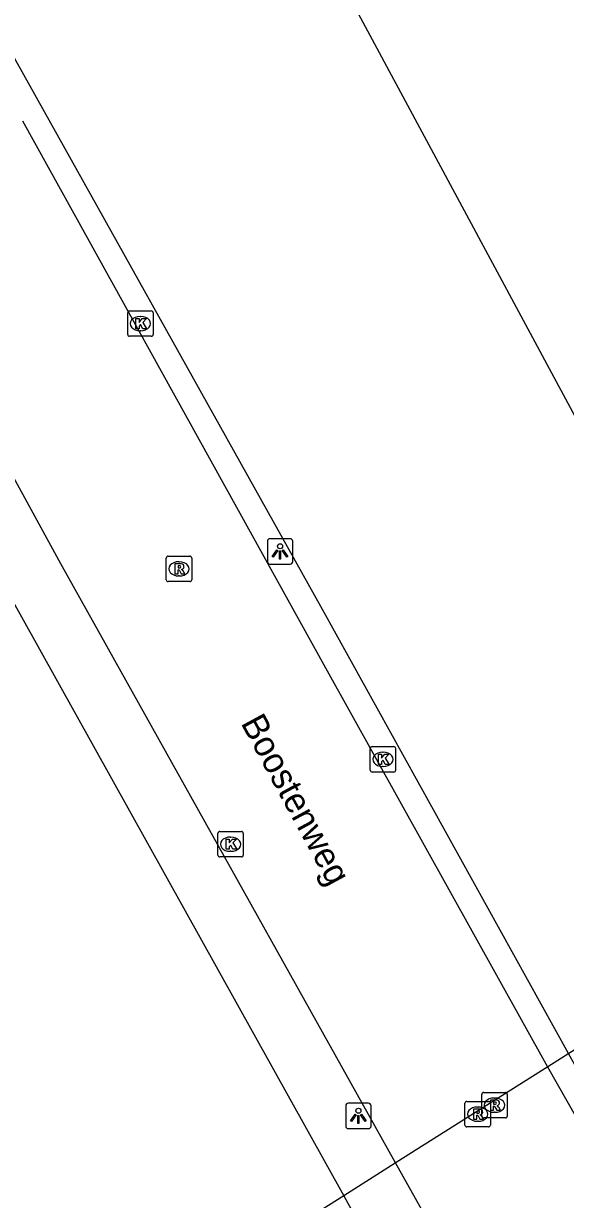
# Model space of a CAD drawing. Extents: x 159353 to 160616, y 385893 to 387321.
# Drawn here: x 160492.81 to 160514.12, y 386436.61 to 386482.83 of the extents above; entities that cross this region are included whole.
import ezdxf

# ---------------------------------------------------------------- set-up
doc = ezdxf.new("R2010")
doc.units = 0
for name, color, linetype in [('IMGEO_Duiker', 7, 'Continuous'), ('IMGEO_Groenvoorziening', 7, 'Continuous'), ('IMGEO_Kolk', 7, 'Continuous'), ('IMGEO_Lichtpunt', 7, 'Continuous'), ('IMGEO_Openbare_ruimte_label', 7, 'Continuous'), ('IMGEO_Rijbaan_lokaal_open', 7, 'Continuous'), ('IMGEO_Rioolput', 7, 'Continuous'), ('IMGEO_Voetpad_open', 7, 'Continuous')]:
    doc.layers.add(name, color=color, linetype=linetype)

msp = doc.modelspace()

# ---------------------------------------------------------------- linework, layer by layer
at = {"layer": 'IMGEO_Duiker'}
msp.add_lwpolyline([(160517.528, 386444.42), (160517.387, 386444.331), (160517.26, 386444.251), (160516.242, 386443.608), (160514.5, 386442.508), (160513.671, 386441.984), (160507.706, 386438.218), (160505.396, 386436.759), (160502.884, 386435.174), (160502.579, 386434.98), (160502.449, 386434.899), (160502.342, 386434.831)], dxfattribs=at)
at = {"layer": 'IMGEO_Groenvoorziening'}
msp.add_lwpolyline([(160516.169, 386464.269), (160495.304, 386503.038), (160492.847, 386530.451)], dxfattribs=at)
at = {"layer": 'IMGEO_Kolk'}
for p, q in [((160496.903, 386470.607), (160496.903, 386471.459)), ((160496.978, 386471.533), (160497.83, 386471.533)), ((160497.904, 386471.459), (160497.904, 386470.607)), ((160497.391, 386471.313), (160497.416, 386471.313)), ((160497.83, 386470.533), (160496.978, 386470.533)), ((160497.414, 386470.753), (160497.389, 386470.753)), ((160506.438, 386453.484), (160506.438, 386454.336)), ((160506.513, 386454.41), (160507.365, 386454.41)), ((160507.439, 386454.336), (160507.439, 386453.484)), ((160506.926, 386454.19), (160506.951, 386454.19)), ((160507.365, 386453.41), (160506.513, 386453.41)), ((160506.949, 386453.63), (160506.924, 386453.63)), ((160500.522, 386451.073), (160501.374, 386451.073)), ((160500.447, 386450.147), (160500.447, 386450.999)), ((160500.935, 386450.853), (160500.96, 386450.853)), ((160501.448, 386450.999), (160501.448, 386450.147)), ((160500.958, 386450.293), (160500.933, 386450.293)), ((160501.374, 386450.073), (160500.522, 386450.073))]:
    msp.add_line(p, q, dxfattribs=at)
for points in [[(160496.903, 386470.607), (160496.903, 386471.459)], [(160496.978, 386471.533), (160497.83, 386471.533)], [(160497.904, 386471.459), (160497.904, 386470.607)], [(160497.224, 386471.233), (160497.347, 386471.233), (160497.347, 386471.082), (160497.477, 386471.233), (160497.641, 386471.233), (160497.495, 386471.082), (160497.648, 386470.833), (160497.496, 386470.833), (160497.411, 386470.997), (160497.347, 386470.93), (160497.347, 386470.833), (160497.224, 386470.833), (160497.224, 386471.233)], [(160497.83, 386470.533), (160496.978, 386470.533)], [(160506.438, 386453.484), (160506.438, 386454.336)], [(160506.513, 386454.41), (160507.365, 386454.41)], [(160507.439, 386454.336), (160507.439, 386453.484)], [(160506.759, 386454.11), (160506.882, 386454.11), (160506.882, 386453.959), (160507.012, 386454.11), (160507.176, 386454.11), (160507.03, 386453.959), (160507.183, 386453.71), (160507.031, 386453.71), (160506.946, 386453.874), (160506.882, 386453.807), (160506.882, 386453.71), (160506.759, 386453.71), (160506.759, 386454.11)], [(160507.365, 386453.41), (160506.513, 386453.41)], [(160500.522, 386451.073), (160501.374, 386451.073)], [(160500.447, 386450.147), (160500.447, 386450.999)], [(160500.768, 386450.773), (160500.891, 386450.773), (160500.891, 386450.622), (160501.021, 386450.773), (160501.185, 386450.773), (160501.039, 386450.622), (160501.192, 386450.373), (160501.04, 386450.373), (160500.955, 386450.537), (160500.891, 386450.47), (160500.891, 386450.373), (160500.768, 386450.373), (160500.768, 386450.773)], [(160501.448, 386450.999), (160501.448, 386450.147)], [(160501.374, 386450.073), (160500.522, 386450.073)]]:
    msp.add_lwpolyline(points, dxfattribs=at)
for centre, start, end in [((160496.98, 386471.457), 91.552, 178.448), ((160496.98, 386471.457), 91.552, 178.448), ((160497.828, 386471.457), 1.552, 88.448), ((160497.828, 386471.457), 1.552, 88.448), ((160496.98, 386470.609), 181.552, 268.448), ((160496.98, 386470.609), 181.552, 268.448), ((160497.828, 386470.609), 271.552, 358.448), ((160497.828, 386470.609), 271.552, 358.448), ((160506.515, 386454.334), 91.552, 178.448), ((160506.515, 386454.334), 91.552, 178.448), ((160507.363, 386454.334), 1.552, 88.448), ((160507.363, 386454.334), 1.552, 88.448), ((160506.515, 386453.486), 181.552, 268.448), ((160506.515, 386453.486), 181.552, 268.448), ((160507.363, 386453.486), 271.552, 358.448), ((160507.363, 386453.486), 271.552, 358.448), ((160500.524, 386450.997), 91.552, 178.448), ((160500.524, 386450.997), 91.552, 178.448), ((160501.372, 386450.997), 1.552, 88.448), ((160501.372, 386450.997), 1.552, 88.448), ((160500.524, 386450.149), 181.552, 268.448), ((160500.524, 386450.149), 181.552, 268.448), ((160501.372, 386450.149), 271.552, 358.448), ((160501.372, 386450.149), 271.552, 358.448)]:
    msp.add_arc(centre, 0.0765, start, end, dxfattribs=at)
for centre, major_axis, ratio, start_param, end_param in [((160497.39, 386471.033), (-0.387, 0.002), 0.722429, 4.712389, 7.853982), ((160497.415, 386471.033), (-0.39, 0.002), 0.717154, 1.570796, 4.712389), ((160506.925, 386453.91), (-0.387, 0.002), 0.722429, 4.712389, 7.853982), ((160506.95, 386453.91), (-0.39, 0.002), 0.717154, 1.570796, 4.712389), ((160500.934, 386450.573), (-0.387, 0.002), 0.722429, 4.712389, 7.853982), ((160500.959, 386450.573), (-0.39, 0.002), 0.717154, 1.570796, 4.712389)]:
    msp.add_ellipse(centre, major_axis=major_axis, ratio=ratio, start_param=start_param, end_param=end_param, dxfattribs=at)
at = {"layer": 'IMGEO_Lichtpunt'}
for p, q in [((160502.394, 386462.484), (160502.394, 386461.677)), ((160502.394, 386462.484), (160502.394, 386461.677)), ((160503.296, 386462.579), (160502.488, 386462.579)), ((160503.296, 386462.579), (160502.488, 386462.579)), ((160503.39, 386461.677), (160503.39, 386462.484)), ((160503.39, 386461.677), (160503.39, 386462.484)), ((160502.488, 386461.583), (160503.296, 386461.583)), ((160502.488, 386461.583), (160503.296, 386461.583)), ((160505.474, 386440.299), (160505.474, 386439.492)), ((160505.474, 386440.299), (160505.474, 386439.492)), ((160506.376, 386440.394), (160505.568, 386440.394)), ((160506.376, 386440.394), (160505.568, 386440.394)), ((160506.47, 386439.492), (160506.47, 386440.299)), ((160506.47, 386439.492), (160506.47, 386440.299)), ((160505.568, 386439.398), (160506.376, 386439.398)), ((160505.568, 386439.398), (160506.376, 386439.398))]:
    msp.add_line(p, q, dxfattribs=at)
for points in [[(160502.768, 386462.148), (160502.807, 386462.12), (160502.619, 386461.858), (160502.581, 386461.885), (160502.768, 386462.148)], [(160502.87, 386462.1), (160502.917, 386462.1), (160502.917, 386461.778), (160502.87, 386461.778), (160502.87, 386462.1)], [(160502.98, 386462.12), (160503.018, 386462.147), (160503.205, 386461.885), (160503.166, 386461.857), (160502.98, 386462.12)], [(160505.848, 386439.963), (160505.887, 386439.935), (160505.699, 386439.673), (160505.661, 386439.7), (160505.848, 386439.963)], [(160505.95, 386439.915), (160505.997, 386439.915), (160505.997, 386439.593), (160505.95, 386439.593), (160505.95, 386439.915)], [(160506.06, 386439.935), (160506.098, 386439.962), (160506.285, 386439.7), (160506.246, 386439.672), (160506.06, 386439.935)]]:
    msp.add_lwpolyline(points, dxfattribs=at)
for centre in [(160502.893, 386462.282), (160505.973, 386440.097)]:
    msp.add_circle(centre, 0.0994, dxfattribs=at)
for centre, start, end in [((160502.488, 386462.484), 90, 180), ((160502.488, 386462.484), 90, 180), ((160503.296, 386462.484), 0, 90), ((160503.296, 386462.484), 0, 90), ((160502.488, 386461.677), 180, 270), ((160502.488, 386461.677), 180, 270), ((160503.296, 386461.677), 270, 0), ((160503.296, 386461.677), 270, 360), ((160505.568, 386440.299), 90, 180), ((160505.568, 386440.299), 90, 180), ((160506.376, 386440.299), 0, 90), ((160506.376, 386440.299), 0, 90), ((160505.568, 386439.492), 180, 270), ((160505.568, 386439.492), 180, 270), ((160506.376, 386439.492), 270, 0), ((160506.376, 386439.492), 270, 360)]:
    msp.add_arc(centre, 0.0946, start, end, dxfattribs=at)
at = {"layer": 'IMGEO_Rijbaan_lokaal_open'}
for points in [[(160492.764, 386478.995), (160504.677, 386457.507), (160513.411, 386441.82), (160516.128, 386437.054)], [(160509.97, 386433.524), (160507.438, 386438.049), (160494.268, 386461.586), (160491.234, 386467.133), (160486.596, 386475.48)]]:
    msp.add_lwpolyline(points, dxfattribs=at)
at = {"layer": 'IMGEO_Rioolput'}
for p, q in [((160498.42, 386460.968), (160498.42, 386461.82)), ((160498.495, 386461.894), (160499.347, 386461.894)), ((160499.421, 386461.82), (160499.421, 386460.968)), ((160498.908, 386461.674), (160498.933, 386461.674)), ((160499.347, 386460.894), (160498.495, 386460.894)), ((160498.931, 386461.114), (160498.906, 386461.114)), ((160510.24, 386440.464), (160511.092, 386440.464)), ((160510.825, 386439.891), (160510.825, 386440.743)), ((160510.9, 386440.817), (160511.752, 386440.817)), ((160511.313, 386440.597), (160511.338, 386440.597)), ((160511.826, 386440.743), (160511.826, 386439.891)), ((160510.165, 386439.538), (160510.165, 386440.39)), ((160510.653, 386440.244), (160510.678, 386440.244)), ((160511.166, 386440.39), (160511.166, 386439.538)), ((160511.336, 386440.037), (160511.311, 386440.037)), ((160510.676, 386439.684), (160510.651, 386439.684)), ((160511.752, 386439.817), (160510.9, 386439.817)), ((160511.092, 386439.464), (160510.24, 386439.464))]:
    msp.add_line(p, q, dxfattribs=at)
for points in [[(160498.42, 386460.968), (160498.42, 386461.82)], [(160498.495, 386461.894), (160499.347, 386461.894)], [(160499.421, 386461.82), (160499.421, 386460.968)], [(160499.009, 386461.592), (160498.757, 386461.594), (160498.757, 386461.194)], [(160498.757, 386461.194), (160498.881, 386461.194), (160498.881, 386461.356), (160498.892, 386461.356)], [(160498.935, 386461.513), (160498.881, 386461.513), (160498.881, 386461.432)], [(160498.881, 386461.432), (160498.933, 386461.432)], [(160498.939, 386461.327), (160499.01, 386461.194), (160499.15, 386461.194), (160499.085, 386461.32)], [(160499.347, 386460.894), (160498.495, 386460.894)], [(160510.24, 386440.464), (160511.092, 386440.464)], [(160510.825, 386439.891), (160510.825, 386440.743)], [(160510.9, 386440.817), (160511.752, 386440.817)], [(160511.414, 386440.515), (160511.162, 386440.517), (160511.162, 386440.117)], [(160511.34, 386440.436), (160511.286, 386440.436), (160511.286, 386440.355)], [(160511.826, 386440.743), (160511.826, 386439.891)], [(160510.165, 386439.538), (160510.165, 386440.39)], [(160510.754, 386440.162), (160510.502, 386440.164), (160510.502, 386439.764)], [(160510.68, 386440.083), (160510.626, 386440.083), (160510.626, 386440.002)], [(160510.626, 386440.002), (160510.678, 386440.002)], [(160511.162, 386440.117), (160511.286, 386440.117), (160511.286, 386440.279), (160511.297, 386440.279)], [(160511.166, 386440.39), (160511.166, 386439.538)], [(160511.286, 386440.355), (160511.338, 386440.355)], [(160511.344, 386440.25), (160511.415, 386440.117), (160511.555, 386440.117), (160511.49, 386440.243)], [(160510.502, 386439.764), (160510.626, 386439.764), (160510.626, 386439.926), (160510.637, 386439.926)], [(160510.684, 386439.897), (160510.755, 386439.764), (160510.895, 386439.764), (160510.83, 386439.89)], [(160511.752, 386439.817), (160510.9, 386439.817)], [(160511.092, 386439.464), (160510.24, 386439.464)]]:
    msp.add_lwpolyline(points, dxfattribs=at)
for centre, radius, start, end in [((160498.497, 386461.818), 0.0765, 91.552, 178.448), ((160498.497, 386461.818), 0.0765, 91.552, 178.448), ((160499.345, 386461.818), 0.0765, 1.552, 88.448), ((160499.345, 386461.818), 0.0765, 1.552, 88.448), ((160498.891, 386461.303), 0.0533, 26.0293, 88.6989), ((160498.917, 386461.621), 0.19, 274.7715, 282.9687), ((160498.941, 386461.417), 0.0964, 77.0061, 93.1865), ((160498.955, 386461.474), 0.0378, 276.6634, 79.6772), ((160499.008, 386461.482), 0.109, 350.3612, 89.416), ((160499.006, 386461.482), 0.112, 277.5842, 350.9817), ((160498.99, 386461.267), 0.108, 29.5134, 73.7905), ((160498.497, 386460.97), 0.0765, 181.552, 268.448), ((160498.497, 386460.97), 0.0765, 181.552, 268.448), ((160499.345, 386460.97), 0.0765, 271.552, 358.448), ((160499.345, 386460.97), 0.0765, 271.552, 358.448), ((160510.242, 386440.388), 0.0765, 91.552, 178.448), ((160510.242, 386440.388), 0.0765, 91.552, 178.448), ((160510.902, 386440.741), 0.0765, 91.552, 178.448), ((160510.902, 386440.741), 0.0765, 91.552, 178.448), ((160511.09, 386440.388), 0.0765, 1.552, 88.448), ((160511.09, 386440.388), 0.0765, 1.552, 88.448), ((160511.346, 386440.34), 0.0964, 77.0061, 93.1865), ((160511.36, 386440.397), 0.0378, 276.6634, 79.6772), ((160511.413, 386440.405), 0.109, 350.3612, 89.416), ((160511.75, 386440.741), 0.0765, 1.552, 88.448), ((160511.75, 386440.741), 0.0765, 1.552, 88.448), ((160510.662, 386440.191), 0.19, 274.7715, 282.9687), ((160510.686, 386439.987), 0.0964, 77.0061, 93.1865), ((160510.7, 386440.044), 0.0378, 276.6634, 79.6772), ((160510.753, 386440.052), 0.109, 350.3612, 89.416), ((160510.751, 386440.052), 0.112, 277.5842, 350.9817), ((160511.296, 386440.226), 0.0533, 26.0293, 88.6989), ((160511.322, 386440.544), 0.19, 274.7715, 282.9687), ((160511.411, 386440.405), 0.112, 277.5842, 350.9817), ((160511.395, 386440.19), 0.108, 29.5134, 73.7905), ((160510.242, 386439.54), 0.0765, 181.552, 268.448), ((160510.242, 386439.54), 0.0765, 181.552, 268.448), ((160510.636, 386439.873), 0.0533, 26.0293, 88.6989), ((160510.735, 386439.837), 0.108, 29.5134, 73.7905), ((160510.902, 386439.893), 0.0765, 181.552, 268.448), ((160510.902, 386439.893), 0.0765, 181.552, 268.448), ((160511.09, 386439.54), 0.0765, 271.552, 358.448), ((160511.09, 386439.54), 0.0765, 271.552, 358.448), ((160511.75, 386439.893), 0.0765, 271.552, 358.448), ((160511.75, 386439.893), 0.0765, 271.552, 358.448)]:
    msp.add_arc(centre, radius, start, end, dxfattribs=at)
for centre, major_axis, ratio, start_param, end_param in [((160498.907, 386461.394), (-0.387, 0.002), 0.722429, 4.712389, 7.853982), ((160498.932, 386461.394), (-0.39, 0.002), 0.717154, 1.570796, 4.712389), ((160511.312, 386440.317), (-0.387, 0.002), 0.722429, 4.712389, 7.853982), ((160511.337, 386440.317), (-0.39, 0.002), 0.717154, 1.570796, 4.712389), ((160510.652, 386439.964), (-0.387, 0.002), 0.722429, 4.712389, 7.853982), ((160510.677, 386439.964), (-0.39, 0.002), 0.717154, 1.570796, 4.712389)]:
    msp.add_ellipse(centre, major_axis=major_axis, ratio=ratio, start_param=start_param, end_param=end_param, dxfattribs=at)
at = {"layer": 'IMGEO_Voetpad_open'}
for points in [[(160515.236, 386440.506), (160514.696, 386441.497), (160514.613, 386441.673), (160514.241, 386442.344), (160504.566, 386459.793), (160490.371, 386485.186), (160479.875, 386504.111), (160470.25, 386521.387), (160469.756, 386522.183)], [(160483.578, 386475.916), (160505.396, 386436.759), (160505.56, 386436.463), (160506.37, 386435.01)]]:
    msp.add_lwpolyline(points, dxfattribs=at)

# ---------------------------------------------------------------- texts
at = {"layer": 'IMGEO_Openbare_ruimte_label'}
msp.add_text('Boostenweg', height=1, rotation=298.487, dxfattribs=at).set_placement((160501.331, 386455.336))

doc.saveas('drawing.dxf')
